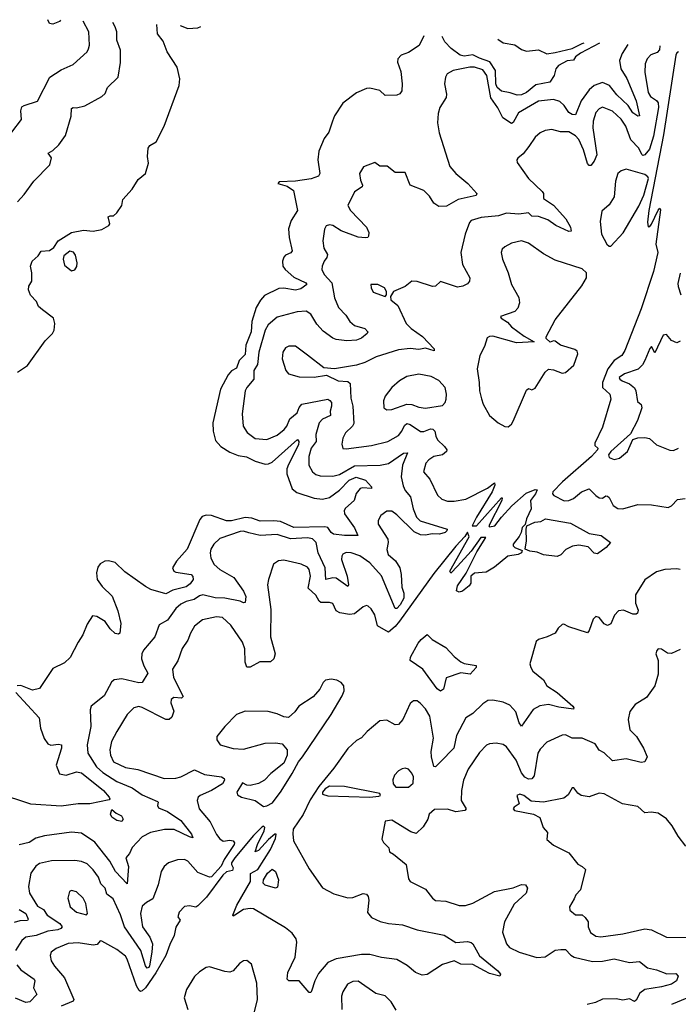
# Model space of a CAD drawing. Extents: x 1468344 to 1613994, y 525695 to 643861.
# Tile 335 of 427: x 1531118 to 1535024, y 636026 to 641866. Entities that reach past the tile are written whole.
import ezdxf

# ---------------------------------------------------------------- set-up
doc = ezdxf.new("R2010")
doc.units = 0

msp = doc.modelspace()

# ---------------------------------------------------------------- linework, layer by layer
at = {"layer": '0CON10XD'}
for points in [[(1531360.9, 641862.9), (1531354.6, 641855.4), (1531315, 641839.5), (1531295, 641844.4), (1531285, 641866.3)], [(1531071.7, 641198.3), (1531129.5, 641275), (1531125.5, 641325), (1531131.5, 641348.5), (1531145, 641358.1), (1531225, 641383.3), (1531297.1, 641525), (1531365, 641569.5), (1531435, 641600), (1531518.8, 641675), (1531527, 641693), (1531532.5, 641715), (1531529.1, 641795), (1531494.1, 641857.1)], [(1531105, 640786), (1531145, 640828.8), (1531202.1, 640907.9), (1531298, 641005), (1531306.1, 641046.1), (1531287.5, 641075), (1531315, 641090), (1531351.2, 641125), (1531390.6, 641179.4), (1531423.1, 641295), (1531425, 641338.8), (1531435, 641346), (1531455, 641344.2), (1531505, 641355.8), (1531605, 641410), (1531625, 641428), (1531638.6, 641465), (1531702, 641525), (1531717.2, 641612.8), (1531715.3, 641685), (1531694.5, 641745), (1531693.6, 641795), (1531684.1, 641824.1), (1531670, 641849.3)], [(1531105, 639776.5), (1531165.4, 639814.6), (1531269.4, 639960.6), (1531312.5, 640005), (1531321.9, 640025), (1531327.5, 640065), (1531318.6, 640095), (1531253.8, 640145), (1531229.2, 640165), (1531218.8, 640195), (1531182.7, 640232.7), (1531170, 640265), (1531173.3, 640285), (1531191.2, 640315), (1531191.2, 640365), (1531183.3, 640405), (1531192.5, 640435), (1531227.5, 640465), (1531245, 640492.5), (1531295, 640497.5), (1531320, 640515), (1531347.5, 640555), (1531426.4, 640603.6), (1531497.3, 640617.3), (1531555, 640611.2), (1531605, 640622), (1531647.5, 640645), (1531652.5, 640655), (1531643.9, 640696.1), (1531655, 640702.5), (1531675, 640702.5), (1531695, 640721.2), (1531724, 640765), (1531730.5, 640799.5), (1531785, 640861.6), (1531821.2, 640918.8), (1531863.8, 640955), (1531882.8, 641015), (1531876, 641055), (1531879.6, 641105), (1531890.5, 641119.5), (1531928.2, 641141.8), (1531974.6, 641235), (1532063.7, 641475), (1532067.2, 641515), (1532052.2, 641585), (1531993.3, 641675), (1531968.7, 641738.7), (1531935, 641782.5), (1531932.1, 641837.8)], [(1532070.6, 641831.7), (1532115, 641814.3), (1532175, 641818), (1532192.8, 641826.3)], [(1533515.2, 641770.3), (1533486.9, 641713.1), (1533425, 641672), (1533380, 641655), (1533362, 641635), (1533360, 641615), (1533379.7, 641559.7), (1533386.7, 641485), (1533383.9, 641445), (1533373.6, 641426.4), (1533355, 641418.2), (1533286.8, 641416.8), (1533255, 641445.6), (1533195, 641460), (1533175, 641458.8), (1533115, 641432), (1533035, 641372), (1532984.5, 641295.5), (1532974.4, 641265), (1532951.7, 641198.3), (1532925, 641161.2), (1532893, 641087), (1532887.5, 641035), (1532897.8, 640955), (1532891.1, 640938.9), (1532848, 640922), (1532755, 640908.8), (1532657.5, 640905), (1532650, 640895), (1532705, 640878), (1532742.5, 640852.5), (1532766.1, 640735), (1532729.1, 640675), (1532713.6, 640625), (1532717.5, 640575), (1532734.5, 640495), (1532727.1, 640482.9), (1532695, 640468.9), (1532685, 640458), (1532676.4, 640435), (1532679.1, 640405), (1532692, 640385), (1532745, 640338.2), (1532815.8, 640305), (1532821.2, 640295), (1532785, 640269.5), (1532755, 640262.7), (1532685, 640274.8), (1532655, 640271.5), (1532569.6, 640230.4), (1532547.3, 640202.7), (1532520.8, 640159.2), (1532495, 640075.7), (1532491.5, 640015), (1532459.6, 639935), (1532455, 639880.6), (1532419.7, 639845), (1532405, 639798.9), (1532375, 639782.9), (1532355, 639759.1), (1532310, 639675), (1532263.5, 639475), (1532265.5, 639425), (1532280.4, 639370.4), (1532311.4, 639335), (1532365, 639302), (1532415, 639282.4), (1532463.2, 639273.2), (1532515, 639248.2), (1532575, 639230.4), (1532595, 639231.4), (1532615, 639241.4), (1532765.6, 639375.6), (1532773.6, 639363.6), (1532771.4, 639345), (1532712.7, 639227.3), (1532702.9, 639202.9), (1532701.8, 639171.8), (1532734, 639084), (1532761.7, 639061.7), (1532865, 639028.6), (1532915, 639021.9), (1532956.7, 639033.3), (1533015, 639076.6), (1533073, 639135), (1533113.8, 639153.8), (1533169.4, 639135), (1533205, 639096), (1533204, 639086), (1533150.6, 639089.4), (1533136.7, 639085), (1533114.4, 639055.6), (1533102.5, 639015), (1533050.9, 638969.1), (1533043.1, 638955), (1533045.2, 638935), (1533105, 638851.8), (1533123.8, 638806.2), (1533045, 638806.2), (1532980, 638815), (1532965, 638824.4), (1532945, 638853.5), (1532929, 638859), (1532745, 638855.1), (1532665, 638890.3), (1532625, 638893), (1532545, 638891.2), (1532495, 638909.4), (1532455, 638914.3), (1532375, 638893.8), (1532345, 638893.1), (1532255, 638926), (1532225, 638928.2), (1532199.7, 638920.3), (1532187.2, 638902.8), (1532112.5, 638725), (1532048.1, 638655), (1532024.1, 638615), (1532032.7, 638595), (1532045, 638589.2), (1532134.8, 638574.8), (1532144.7, 638564.7), (1532146.8, 638545), (1532129.5, 638520.5), (1532105, 638501.6), (1532027.3, 638482.7), (1531985, 638460), (1531896.6, 638486.6), (1531864.4, 638504.4), (1531742, 638592), (1531685, 638647.6), (1531645, 638656.8), (1531623.8, 638655), (1531595, 638639.6), (1531581, 638619), (1531574.7, 638585.3), (1531578.2, 638545), (1531606.7, 638505), (1531667.2, 638447.2), (1531700.1, 638360.1), (1531718.5, 638285), (1531711.9, 638228.1), (1531705, 638221.4), (1531685, 638225.6), (1531655, 638253.6), (1531625.9, 638295.9), (1531575, 638326.2), (1531549.7, 638330.3), (1531518.5, 638281.5), (1531493, 638217), (1531464.6, 638175), (1531417.3, 638082.7), (1531385, 638051.4), (1531315, 638017.5), (1531235, 637898.9), (1531195, 637890), (1531125, 637917.5), (1531104, 637915)], [(1534556.6, 641726.1), (1534445, 641668.5), (1534414.4, 641645), (1534402.9, 641627.1), (1534365, 641621.4), (1534313.3, 641595), (1534297.5, 641575), (1534287.5, 641535), (1534262.5, 641495), (1534179.2, 641480.8), (1534125, 641434.8), (1534095, 641420.6), (1534069.5, 641419.5), (1534028.1, 641431.9), (1533975, 641443.1), (1533950.2, 641465), (1533943.2, 641485), (1533939.3, 641565), (1533906.5, 641616.5), (1533845, 641637.4), (1533805, 641658.4), (1533755, 641650.4), (1533731.2, 641655), (1533678, 641695), (1533639.6, 641735), (1533623.1, 641765.7)], [(1533953.9, 641751.7), (1533985, 641729.1), (1534055, 641717.3), (1534095, 641690), (1534125, 641680), (1534195, 641687.5), (1534244.2, 641664.2), (1534295, 641671.1), (1534395.3, 641694.7), (1534454.6, 641725.4), (1534466.8, 641729.9)], [(1534915.2, 641710.9), (1534912.5, 641687.5), (1534898.3, 641671.7), (1534861.5, 641658.5), (1534839.1, 641635), (1534828.8, 641605), (1534825.3, 641555), (1534844.8, 641434.8), (1534860.4, 641410.4), (1534895, 641387.1), (1534905, 641372.9), (1534906.2, 641345), (1534877.2, 641175), (1534852.6, 641097.4), (1534825, 641064), (1534815, 641060.9), (1534807.6, 641067.6), (1534789.4, 641105), (1534742.9, 641152.9), (1534712.9, 641235), (1534685, 641275.9), (1534635, 641323.3), (1534575, 641346.5), (1534555, 641337.8), (1534535, 641315.6), (1534518.9, 641265), (1534517, 641225), (1534540.3, 641065), (1534525, 641028.1), (1534505, 641000.8), (1534495, 641000.8), (1534485, 641012.5), (1534462.7, 641095), (1534435, 641155.3), (1534415, 641178.4), (1534375, 641201.8), (1534325, 641201.5), (1534275, 641215.8), (1534235, 641210), (1534205, 641195.7), (1534175, 641170), (1534138.6, 641115), (1534105, 641070), (1534073.3, 641045), (1534066.7, 641035), (1534068.3, 641018.3), (1534135.7, 640925), (1534218, 640848), (1534224.6, 640835), (1534225.6, 640805), (1534285, 640765.5), (1534356.4, 640685), (1534385.6, 640635), (1534388.5, 640611.5), (1534375, 640609.1), (1534297.3, 640645), (1534249.9, 640679.9), (1534195, 640698.1), (1534155, 640700.6), (1534135, 640720), (1534078.1, 640711.9), (1534005, 640719.7), (1533957.6, 640702.4), (1533855, 640692.7), (1533796.7, 640675), (1533785.7, 640664.3), (1533760.5, 640595), (1533735.4, 640485.4), (1533744.6, 640415), (1533787.8, 640335), (1533785.8, 640315), (1533775, 640300), (1533746.7, 640285), (1533715, 640280.4), (1533615, 640313.3), (1533583.8, 640286.2), (1533565.7, 640284.3), (1533475, 640313.3), (1533445, 640315.6), (1533405, 640284.2), (1533336.2, 640255), (1533318, 640225), (1533318.8, 640205), (1533361.2, 640171.2), (1533410, 640065), (1533440, 640035), (1533506.6, 639986.6), (1533576.2, 639915), (1533577.3, 639902.7), (1533525, 639918.2), (1533485, 639909.2), (1533435, 639915.9), (1533365, 639908.9), (1533232.6, 639867.4), (1533165, 639833.1), (1533115, 639817.1), (1532985, 639796), (1532922.3, 639802.3), (1532825, 639877.5), (1532755, 639930), (1532715, 639929.4), (1532695, 639920), (1532678.6, 639895), (1532675.7, 639855), (1532696.2, 639785), (1532712.5, 639765), (1532775, 639747.5), (1532864.1, 639745.9), (1532938.3, 639758.3), (1533006.7, 639725), (1533065, 639719.5), (1533078.5, 639708.5), (1533081.5, 639621.5), (1533094.2, 639575), (1533099.2, 639470.8), (1533093.1, 639455), (1533051.1, 639415), (1533035.6, 639385), (1533028.6, 639348.6), (1533035, 639323.8), (1533055, 639320), (1533205, 639341.1), (1533301.2, 639365), (1533365, 639400.9), (1533384.6, 639425), (1533400.9, 639459.1), (1533415, 639470.4), (1533435, 639465.9), (1533495, 639423.4), (1533515, 639422.9), (1533555, 639439.7), (1533568.6, 639438.6), (1533580.4, 639425), (1533586.6, 639396.6), (1533596.8, 639375), (1533638.7, 639335), (1533650.8, 639315), (1533650, 639305), (1533625.6, 639284.4), (1533575, 639275.4), (1533545, 639256.7), (1533527.5, 639235), (1533513.1, 639185), (1533551.1, 639141.1), (1533596.1, 639046.1), (1533622.5, 639022.5), (1533655, 639010.8), (1533695, 639010), (1533765, 639021.9), (1533892.2, 639087.8), (1533935, 639120), (1533936.2, 639105), (1533921.2, 639065), (1533827.5, 638915), (1533802.5, 638865), (1533827.5, 638865), (1533975, 639030), (1533980, 639030), (1533977.5, 639015), (1533900, 638865), (1533905, 638857.5), (1533936.2, 638865), (1533976.7, 638915), (1534036.8, 638983.2), (1534121.2, 639058.8), (1534175, 639080), (1534187.5, 639077.5), (1534177.9, 639055), (1534147.7, 639015), (1534152.5, 638965), (1534123.4, 638906.6), (1534117, 638873), (1534099.2, 638855), (1534092.8, 638825), (1534079.7, 638800.3), (1534044.5, 638755), (1534044.4, 638745), (1534054, 638735), (1534098.3, 638718.3), (1534094.3, 638705), (1534075, 638693.3), (1534012.5, 638685), (1533935, 638620), (1533885, 638590), (1533815, 638583.3), (1533793.3, 638565), (1533793.3, 638525), (1533785, 638507.5), (1533745, 638476.7), (1533725, 638471.2), (1533708.3, 638478.3), (1533715, 638507.5), (1533766.1, 638583.9), (1533829.3, 638710.7), (1533882.5, 638795), (1533853.8, 638795), (1533796, 638714), (1533715.8, 638624.2), (1533675, 638583.3), (1533670, 638595), (1533785, 638800), (1533775, 638827.5), (1533759.3, 638800.7), (1533705, 638743.3), (1533575, 638580.8), (1533370.8, 638299.2), (1533345, 638268.1), (1533305, 638234.4), (1533241.3, 638271.3), (1533225, 638336.2), (1533202.4, 638372.4), (1533185, 638388), (1533175, 638390.8), (1533155, 638384.2), (1533105, 638342.5), (1533075, 638338.5), (1533017.4, 638347.4), (1532995, 638360), (1532974.6, 638404.6), (1532955, 638410), (1532905, 638409.3), (1532895, 638416.7), (1532875, 638453.1), (1532829.8, 638495), (1532843.5, 638565), (1532835.4, 638605), (1532825, 638618.9), (1532787.1, 638637.1), (1532685, 638660.5), (1532653.4, 638656.6), (1532623.3, 638636.7), (1532593.1, 638545), (1532588.9, 638515), (1532608.3, 638368.3), (1532606.5, 638205), (1532633.5, 638105), (1532625.5, 638074.5), (1532605, 638058.1), (1532543.1, 638056.9), (1532485, 638025.6), (1532465, 638026), (1532454.7, 638054.7), (1532452.7, 638135), (1532440.4, 638175), (1532371.2, 638275), (1532320.8, 638320.8), (1532285, 638325.3), (1532202.6, 638307.4), (1532155, 638269.2), (1532132, 638228), (1532115, 638185.8), (1532082.8, 638137.2), (1532056.5, 638063.5), (1532025.5, 638015), (1532031.3, 637965), (1532087.8, 637852.2), (1532077.9, 637842.1), (1532033.4, 637846.6), (1532016.2, 637835), (1532014.5, 637814.5), (1532032.5, 637765), (1532021.3, 637728.7), (1532005, 637715.4), (1531985, 637714.7), (1531845, 637787.5), (1531825, 637793.3), (1531795, 637784.4), (1531755.3, 637744.7), (1531694.6, 637645), (1531663.1, 637585), (1531653.1, 637535), (1531657.5, 637505), (1531675.5, 637465), (1531745, 637430.5), (1531819.8, 637419.8), (1531975, 637366.4), (1532045, 637367.5), (1532073.7, 637376.3), (1532155, 637416.1), (1532215, 637389.7), (1532315.4, 637375.4), (1532330.8, 637365), (1532332.9, 637355), (1532320.6, 637335), (1532256.2, 637295), (1532188.5, 637265), (1532177.5, 637255), (1532171.1, 637235), (1532181.9, 637185), (1532248.8, 637108.8), (1532285, 637034), (1532305, 637008), (1532325, 636994.4), (1532365, 637000.6), (1532385, 636996.9), (1532392.5, 636985), (1532390, 636975), (1532330.8, 636885), (1532313.9, 636845), (1532255, 636782.4), (1532245, 636780.6), (1532175, 636807.8), (1532115, 636874.4), (1532096.7, 636885), (1532055, 636882.5), (1532000.8, 636865), (1531975, 636842.9), (1531957.8, 636815), (1531940.3, 636735), (1531907.6, 636652.4), (1531869.5, 636630.5), (1531845, 636609.2), (1531835.2, 636564.7), (1531846.9, 636485), (1531890, 636425), (1531905.7, 636385), (1531903, 636335), (1531888.1, 636255), (1531885, 636244.5), (1531875, 636240), (1531865, 636254), (1531836.2, 636345), (1531740, 636485), (1531717.1, 636557.1), (1531672.9, 636652.9), (1531635, 636678.8), (1531625.9, 636715.9), (1531600, 636740), (1531585, 636779.6), (1531554.3, 636824.3), (1531518.7, 636858.7), (1531484.3, 636874.3), (1531445, 636880), (1531307.2, 636877.2), (1531235, 636862.3), (1531214.4, 636845), (1531185.4, 636805), (1531170.9, 636725), (1531176.4, 636685), (1531225, 636609.1), (1531258.8, 636588.8), (1531280.8, 636555), (1531356.1, 636505), (1531369.6, 636485), (1531362.2, 636475), (1531345, 636468.3), (1531285, 636459.4), (1531216.1, 636433.9), (1531155, 636424.6), (1531131.2, 636405), (1531093.8, 636345)], [(1534724.2, 641719), (1534690.6, 641665), (1534676.3, 641625), (1534684.4, 641575), (1534718.2, 641518.2), (1534774.3, 641385), (1534793.8, 641296.2), (1534785, 641294.3), (1534755, 641314.5), (1534726.9, 641356.9), (1534659.8, 641419.8), (1534615.7, 641475), (1534575, 641493.4), (1534525, 641476.6), (1534495, 641449.6), (1534449.1, 641385), (1534415, 641301.1), (1534395, 641303.9), (1534375.2, 641315.2), (1534348, 641358), (1534321.3, 641381.3), (1534285, 641392.2), (1534195, 641382.5), (1534077, 641313), (1534045, 641256.7), (1534035, 641250.9), (1533984.6, 641285), (1533955, 641343.3), (1533913.4, 641403.4), (1533889.5, 641535), (1533865, 641568.1), (1533815.9, 641584.1), (1533787.5, 641585), (1533690, 641565), (1533654.2, 641545), (1533643.1, 641525), (1533638.1, 641485), (1533650, 641425), (1533648.1, 641405), (1533610, 641345), (1533599.8, 641310.2), (1533596.2, 641255), (1533605.4, 641195), (1533670, 640995), (1533705, 640953.1), (1533777.1, 640895), (1533829.2, 640835), (1533825, 640822.9), (1533719.7, 640800.3), (1533650.3, 640759.7), (1533605, 640757.5), (1533575, 640777.5), (1533549.4, 640819.4), (1533515, 640852.4), (1533434.2, 640884.2), (1533405, 640960.6), (1533345, 640960), (1533298.3, 640998.3), (1533255, 640997.5), (1533225, 641020), (1533156.7, 640993.3), (1533134.4, 640955), (1533138.9, 640915), (1533152, 640885), (1533148.8, 640875), (1533104.6, 640845.4), (1533064.4, 640765), (1533079.5, 640735), (1533174.4, 640635), (1533188.6, 640605), (1533187.3, 640582.7), (1533182.5, 640575), (1533168.3, 640571.7), (1533125, 640577.1), (1533025, 640614.2), (1532975, 640645.5), (1532955, 640650.2), (1532936.1, 640643.9), (1532926, 640624), (1532915.9, 640555), (1532921.9, 640511.9), (1532943.2, 640473.2), (1532939.4, 640455), (1532923.3, 640435), (1532911.5, 640405), (1532910.5, 640385), (1532924.7, 640354.7), (1532968.7, 640305), (1532986.4, 640216.4), (1533008.7, 640158.7), (1533053.3, 640113.3), (1533075.5, 640075.5), (1533105, 640053.3), (1533165, 640034), (1533183.3, 640015), (1533178.8, 640005), (1533145, 639976.7), (1533115, 639966.4), (1533057.9, 639962.1), (1532995, 639969.2), (1532975, 639976.7), (1532918.9, 640018.9), (1532881.2, 640061.2), (1532845, 640118.9), (1532817.6, 640137.6), (1532763.3, 640133.3), (1532645, 640102.7), (1532592.9, 640057.1), (1532573.7, 640025), (1532536.1, 639893.9), (1532528.6, 639821.4), (1532506.8, 639785), (1532507.5, 639735), (1532464.7, 639685.3), (1532455.3, 639664.7), (1532438.2, 639528.2), (1532444.6, 639455), (1532467.7, 639417.7), (1532515, 639383.2), (1532585, 639376.9), (1532645, 639401.2), (1532686.4, 639435), (1532702.5, 639455), (1532721.5, 639498.5), (1532765, 639534.5), (1532775, 639565.7), (1532791.4, 639585), (1532945, 639614.6), (1532958.2, 639608.2), (1532967.1, 639595), (1532968.2, 639575), (1532959.6, 639545), (1532962.3, 639517.7), (1532915, 639496.6), (1532894.1, 639475), (1532875.3, 639405), (1532876.7, 639365), (1532846.9, 639325), (1532834.1, 639275.9), (1532833.3, 639223.3), (1532854.7, 639184.7), (1532875, 639169.1), (1532900.5, 639160.5), (1532975, 639158.4), (1533015, 639169.7), (1533105, 639220.6), (1533256.6, 639223.4), (1533305, 639234.7), (1533395, 639295.3), (1533417.5, 639297.5), (1533388, 639225), (1533381.6, 639155), (1533392.4, 639102.4), (1533405, 639074.4), (1533435.8, 639035.8), (1533451.1, 638965), (1533472.6, 638915), (1533494, 638894), (1533653.3, 638845), (1533652, 638835), (1533641.2, 638825), (1533607.5, 638815), (1533565, 638817.8), (1533525, 638808), (1533495, 638810.8), (1533458.2, 638828.2), (1533355, 638930.4), (1533325, 638951.5), (1533295, 638950.9), (1533260.9, 638925), (1533244.5, 638895), (1533244.6, 638874.6), (1533300.8, 638785), (1533303.8, 638765), (1533296, 638724), (1533304.4, 638695), (1533347.3, 638657.3), (1533372.5, 638615), (1533381.6, 638575), (1533385, 638501.2), (1533396.1, 638465), (1533395.8, 638435), (1533375, 638395.5), (1533355, 638374.5), (1533345, 638374.3), (1533265, 638566.9), (1533195, 638644.6), (1533136, 638686), (1533085, 638703.8), (1533055, 638706.9), (1533035, 638696.7), (1533029.1, 638685), (1533027.7, 638665), (1533061, 638565), (1533068.5, 638515), (1533065, 638504.4), (1532995, 638553.8), (1532975, 638555.3), (1532935, 638545.8), (1532929.4, 638615), (1532888.4, 638705), (1532877.3, 638765), (1532855, 638787.8), (1532825, 638793.9), (1532725, 638787.1), (1532645, 638812.1), (1532545, 638807), (1532476.5, 638823.5), (1532445, 638832.7), (1532425, 638831.3), (1532305, 638788.8), (1532270.5, 638755), (1532252.5, 638725), (1532248.2, 638705), (1532252.1, 638672.1), (1532271.1, 638635), (1532305, 638604.5), (1532388, 638558), (1532446.5, 638476.5), (1532460.2, 638445), (1532455, 638410), (1532445, 638407.8), (1532425, 638418.1), (1532335, 638436.1), (1532277.5, 638437.5), (1532205, 638454.1), (1532185, 638449.2), (1532153.1, 638426.9), (1532105, 638415.2), (1532075, 638399.5), (1532045, 638374.6), (1531995, 638304.5), (1531945, 638276.2), (1531920, 638205), (1531852.3, 638127.7), (1531841.9, 638105), (1531840.2, 638075), (1531853.7, 638033.7), (1531879.1, 637990.9), (1531845, 637936), (1531825, 637932.5), (1531723.4, 637956.6), (1531678.6, 637951.4), (1531662.9, 637937.1), (1531618.8, 637855), (1531543.3, 637795), (1531536.1, 637773.9), (1531540.8, 637675), (1531519.2, 637565), (1531522.9, 637515), (1531574.2, 637435), (1531611.4, 637401.4), (1531695, 637348.8), (1531785, 637310.4), (1531845, 637268.5), (1531935, 637228.5), (1531940, 637225), (1531936.7, 637205), (1531942, 637192), (1531995, 637169.6), (1532075, 637115.8), (1532138.2, 637035), (1532145.5, 637014.5), (1532125, 637018.8), (1532035, 637063), (1531976.4, 637063.6), (1531895, 637045.3), (1531845, 637018.8), (1531785, 636955.7), (1531768.9, 636921.1), (1531748.5, 636895), (1531762.8, 636842.8), (1531755, 636741.2), (1531686.4, 636815), (1531652.9, 636875), (1531565, 636987.9), (1531485, 637041.2), (1531425, 637047.5), (1531265.2, 637024.8), (1531215, 637011.8), (1531175, 636985.5), (1531115, 636971.9)], [(1535026.4, 641676.4), (1535015, 641670), (1535010, 641655), (1534936.3, 641183.7), (1534850, 640735), (1534841.2, 640665), (1534845, 640637.5), (1534855, 640640), (1534865.7, 640654.3), (1534905, 640737.5), (1534915, 640747.5), (1534918.8, 640738.8), (1534892, 640535), (1534902.5, 640485), (1534876.4, 640373.6), (1534805, 640150.8), (1534708.2, 639905), (1534688.8, 639875), (1534644.3, 639845.7), (1534605.7, 639795), (1534574.4, 639715), (1534574.6, 639684.6), (1534619.1, 639645), (1534624.5, 639615), (1534575, 639450), (1534529.4, 639355), (1534530.3, 639340.3), (1534547.5, 639325), (1534545.4, 639315), (1534510, 639275), (1534336.7, 639125), (1534280.4, 639065), (1534278.9, 639055), (1534287.1, 639045), (1534347.3, 639012.7), (1534375, 639015.4), (1534403.1, 639026.9), (1534450, 639065), (1534495, 639084.5), (1534535, 639043.5), (1534555, 639031.1), (1534575, 639029.2), (1534595, 639041.4), (1534605, 639040.6), (1534615, 639032.5), (1534637.5, 638985), (1534665, 638967.2), (1534695, 638965.7), (1534785, 638990.5), (1534865, 638989.2), (1534965, 638972.9), (1534985, 638982.5), (1535019.2, 639020.8), (1535065, 639025.5)], [(1534615, 640522.3), (1534625, 640523.2), (1534698, 640602), (1534790.6, 640759.4), (1534820, 640825), (1534847.8, 640925), (1534844.5, 640935), (1534825, 640948.4), (1534715, 640980), (1534685, 640970), (1534665, 640953.3), (1534652.3, 640907.7), (1534643.6, 640815), (1534615, 640767.8), (1534570, 640730), (1534560.3, 640669.7), (1534568.5, 640595), (1534600.4, 640535), (1534615, 640522.3)], [(1534015, 639452.2), (1534035, 639466.7), (1534045, 639484.4), (1534125, 639669.2), (1534135, 639678.8), (1534155, 639670), (1534175, 639680.8), (1534235, 639775.8), (1534255, 639793.5), (1534285, 639789.5), (1534335, 639770.6), (1534355.3, 639774.7), (1534405, 639817.3), (1534427.6, 639885), (1534425, 639899.6), (1534410.6, 639910.6), (1534325.3, 639935.3), (1534295, 639958.8), (1534285, 639961.2), (1534265, 639953.8), (1534240, 639975), (1534240, 639985), (1534295, 640086.4), (1534452.7, 640287.3), (1534479.6, 640335), (1534480, 640365), (1534455, 640389.1), (1534295, 640440.6), (1534225, 640476.9), (1534135, 640540.6), (1534095, 640554.4), (1534035, 640540), (1533995, 640520), (1533979.4, 640505), (1533974.6, 640484.6), (1533980.8, 640445), (1534015.7, 640365), (1534034.5, 640295), (1534079.1, 640219.1), (1534082.4, 640187.6), (1534072.2, 640155), (1534055.3, 640134.7), (1533970, 640105), (1533974.4, 640095), (1534011.7, 640071.7), (1534034.8, 640044.8), (1534109.9, 639989.9), (1534170, 639955), (1534065, 639950.6), (1533925, 639989.8), (1533905, 639987.3), (1533891.6, 639978.4), (1533875, 639928), (1533846.4, 639875), (1533832.1, 639795), (1533843.8, 639715), (1533844.5, 639665), (1533856.9, 639616.9), (1533866.9, 639585), (1533905, 639518), (1533956.2, 639475), (1533995, 639452.9), (1534015, 639452.2)], [(1531425, 640376.7), (1531445, 640383.3), (1531457.1, 640402.9), (1531458.8, 640425), (1531449.3, 640469.3), (1531438.3, 640488.3), (1531415, 640492.5), (1531380, 640465), (1531376.7, 640445), (1531385, 640410), (1531425, 640376.7)], [(1535035, 640361.9), (1535022.2, 640302.2), (1535023, 640283), (1535040, 640235)], [(1533285, 640223.8), (1533293.8, 640235), (1533294.2, 640255), (1533282, 640275), (1533242.5, 640295), (1533200, 640295), (1533202, 640275), (1533215, 640250), (1533285, 640223.8)], [(1535035, 639960), (1535015, 639950), (1534985, 639964), (1534955, 639998.6), (1534935, 639995.7), (1534885, 639890), (1534865, 639927.5), (1534855, 639916.7), (1534826.4, 639845), (1534811.8, 639818.2), (1534785.9, 639794.1), (1534704.4, 639765.6), (1534673.3, 639745), (1534676.7, 639735), (1534691.2, 639725), (1534735, 639706.4), (1534763.7, 639683.7), (1534772.5, 639665), (1534782.6, 639602.6), (1534805, 639583.8), (1534807.7, 639565), (1534781.5, 639488.5), (1534740.3, 639409.7), (1534624.6, 639305), (1534610.6, 639285), (1534615, 639270), (1534645, 639258), (1534675, 639266), (1534722.5, 639305), (1534754.3, 639375.7), (1534784.5, 639385.5), (1534825, 639388.2), (1534853.1, 639383.1), (1534895, 639345.5), (1534975, 639312.2), (1534995, 639311.5), (1535025, 639324.4)], [(1533295, 639552.5), (1533325, 639554.4), (1533415, 639585.4), (1533445, 639584.1), (1533485, 639567.9), (1533525, 639563.1), (1533625, 639577.5), (1533642, 639595), (1533646.9, 639615), (1533649.5, 639645), (1533640.9, 639685), (1533605, 639725.6), (1533559.4, 639749.4), (1533485, 639763.3), (1533415, 639750), (1533370.8, 639725), (1533325, 639685.7), (1533285, 639633.3), (1533275.8, 639605), (1533278.8, 639565), (1533295, 639552.5)], [(1534305, 638682.9), (1534225, 638692.9), (1534187.5, 638707.5), (1534143.8, 638713.8), (1534116.7, 638726.7), (1534124.4, 638775), (1534122, 638845), (1534126.7, 638865), (1534174, 638886), (1534209.4, 638890.6), (1534237.5, 638905), (1534385, 638879.2), (1534495, 638818.1), (1534566.8, 638806.8), (1534622.5, 638765), (1534597.5, 638735), (1534545, 638697.5), (1534525, 638702), (1534489.8, 638739.8), (1534435, 638750.5), (1534396.9, 638743.1), (1534356.5, 638723.5), (1534327.4, 638692.6), (1534305, 638682.9)], [(1535035, 638605.7), (1535015, 638610), (1534945, 638605.8), (1534895, 638590.8), (1534825, 638543.8), (1534771.4, 638455), (1534771.5, 638405), (1534785.4, 638364.6), (1534782.9, 638347.1), (1534775, 638339.5), (1534755, 638340), (1534700, 638365), (1534670.5, 638359.5), (1534646.2, 638335), (1534625, 638283.3), (1534605, 638273.1), (1534585, 638283.8), (1534555, 638321.2), (1534535, 638326.2), (1534518.8, 638311.2), (1534495.9, 638244.1), (1534485, 638230), (1534375, 638265.6), (1534345, 638281.2), (1534335, 638280), (1534311.7, 638258.3), (1534295, 638227.5), (1534247.5, 638205), (1534195, 638190), (1534181.7, 638178.3), (1534143.3, 638045), (1534150, 638025), (1534162.3, 638002.3), (1534225, 637950), (1534244.2, 637915), (1534306.2, 637876.2), (1534398, 637795), (1534405.8, 637785), (1534403, 637777), (1534315, 637788), (1534255, 637805.3), (1534202.6, 637797.4), (1534164.2, 637775.8), (1534095, 637676.2), (1534080, 637695), (1534060.5, 637760.5), (1534025, 637800), (1533985, 637818.5), (1533925, 637830.6), (1533895, 637829.2), (1533865, 637809.2), (1533805, 637751.4), (1533763.7, 637726.3), (1533708.8, 637621.2), (1533693.5, 637545), (1533615, 637464.2), (1533585, 637434.2), (1533575, 637436.7), (1533560, 637495), (1533559.2, 637525), (1533573.3, 637605), (1533550.5, 637735), (1533525, 637778.6), (1533495, 637810), (1533475, 637826), (1533453, 637827), (1533435, 637810), (1533391.5, 637715), (1533365, 637686.7), (1533345, 637684.4), (1533295, 637712.2), (1533255, 637707.3), (1533179.1, 637645), (1533145, 637606.7), (1533115, 637590.4), (1533065, 637543.2), (1532982.2, 637427.8), (1532892.4, 637317.6), (1532840.5, 637239.5), (1532798.7, 637151.3), (1532741.2, 637065), (1532737.6, 637037.6), (1532742.2, 636995), (1532835, 636829.2), (1532915, 636717.5), (1532981.7, 636681.7), (1533065, 636658.6), (1533095, 636660), (1533155, 636683.6), (1533175, 636680), (1533185.8, 636665.8), (1533188.7, 636645), (1533180.9, 636570.9), (1533205, 636542), (1533256.6, 636516.6), (1533305, 636505.4), (1533388.5, 636498.5), (1533475, 636467.5), (1533635, 636435.6), (1533705, 636393.8), (1533775, 636398), (1533795, 636392), (1533806, 636385), (1533845, 636314.2), (1533953.8, 636225), (1533970, 636205), (1533965, 636192.5), (1533905, 636210), (1533875.4, 636225.4), (1533805, 636263.3), (1533735, 636263.8), (1533695, 636283.3), (1533625, 636262.5), (1533535, 636203.8), (1533505, 636200), (1533465, 636215.8), (1533416.1, 636256.1), (1533355, 636291.8), (1533265, 636304.7), (1533195, 636322.5), (1533145, 636321.6), (1532995, 636296.4), (1532946.6, 636273.4), (1532890.9, 636209.1), (1532868.2, 636165), (1532850, 636105), (1532845, 636096.2), (1532835, 636096), (1532775.4, 636165.4), (1532715, 636165.8), (1532704.5, 636174.5), (1532709.5, 636215), (1532751.8, 636305), (1532761.4, 636395), (1532757.5, 636415), (1532735, 636448.8), (1532695, 636479.4), (1532505, 636591.8), (1532484.5, 636594.5), (1532445, 636587.8), (1532395, 636554.2), (1532385, 636550), (1532382.5, 636555), (1532405.9, 636615), (1532487.4, 636755), (1532488.1, 636801.9), (1532530, 636825), (1532605.4, 636945), (1532635, 637010), (1532640, 637035), (1532632.5, 637035), (1532595, 637003.3), (1532535, 636938.8), (1532515, 636930), (1532528, 636975), (1532568, 637055), (1532572.5, 637075), (1532565, 637082.5), (1532555, 637076.7), (1532505, 637028.1), (1532395, 636895.9), (1532375.3, 636865), (1532374.1, 636855), (1532384.8, 636835), (1532380.5, 636819.5), (1532345, 636812.6), (1532322.5, 636792.5), (1532227.2, 636662.8), (1532175, 636611.1), (1532162.9, 636602.9), (1532125, 636610.8), (1532095, 636605.8), (1532065, 636573.8), (1532056, 636545), (1532070, 636525), (1532045.3, 636484.7), (1532035, 636433.8), (1532008.8, 636381.2), (1531986.1, 636315), (1531926.5, 636213.5), (1531865, 636123.9), (1531845, 636105.3), (1531835, 636102.5), (1531827.6, 636107.6), (1531811.6, 636135), (1531756, 636295), (1531745, 636311.5), (1531695, 636351.2), (1531605, 636400), (1531595, 636402.5), (1531578.5, 636381.5), (1531555, 636376.9), (1531465, 636391.2), (1531405, 636386.2), (1531335, 636357.3), (1531305, 636335.6), (1531299.3, 636315), (1531304.3, 636284.3), (1531325, 636253.1), (1531385, 636182.5), (1531438.9, 636055), (1531435, 636044.5), (1531365, 636014.4)], [(1533615, 637882.9), (1533595, 637896.7), (1533509.3, 638015), (1533434.5, 638065), (1533437.1, 638085), (1533481.6, 638168.4), (1533499.2, 638190.8), (1533535, 638218.9), (1533565, 638190.9), (1533645, 638143.2), (1533695, 638088.8), (1533735, 638057.3), (1533755, 638047.8), (1533826, 638035), (1533825.8, 638025), (1533790, 637985), (1533735, 637993.1), (1533648, 637962), (1533631.4, 637895), (1533615, 637882.9)], [(1535035, 638131.2), (1534985, 638107.1), (1534959.4, 638109.4), (1534925, 638132.5), (1534905, 638133.8), (1534896.2, 638125), (1534890.6, 638105), (1534904.4, 638065), (1534904.4, 637985), (1534885.5, 637914.5), (1534835, 637845.8), (1534768.8, 637805), (1534736.1, 637763.9), (1534726.7, 637715), (1534737.5, 637655), (1534775.8, 637615), (1534818, 637545), (1534840, 637495), (1534825.8, 637464.2), (1534805, 637460.6), (1534715, 637481.4), (1534635, 637470.6), (1534585, 637517.1), (1534555, 637534), (1534532, 637572), (1534455, 637605.6), (1534395, 637604.4), (1534355, 637624.3), (1534335, 637622), (1534245, 637580.6), (1534205, 637540), (1534190.4, 637515), (1534168.8, 637381.2), (1534156, 637364), (1534135, 637361.5), (1534115, 637373.6), (1534095, 637398.9), (1534062.5, 637475), (1534005, 637554.4), (1533985, 637566.7), (1533945, 637575.6), (1533905, 637571.4), (1533886.8, 637563.2), (1533845, 637520), (1533779.1, 637420.9), (1533750.8, 637355), (1533737.8, 637295), (1533735.8, 637235), (1533766.7, 637185), (1533758.8, 637175), (1533705, 637168.9), (1533655, 637182.8), (1533578, 637182), (1533546.7, 637155), (1533538.8, 637125), (1533510.5, 637079.5), (1533470.7, 637039.3), (1533438.8, 637048.8), (1533325, 637118.8), (1533285, 637112.5), (1533266.2, 637005), (1533275.9, 636985.9), (1533307.5, 636955), (1533310.7, 636930.7), (1533335, 636916.7), (1533410, 636855), (1533425, 636770), (1533433.3, 636755), (1533525, 636710), (1533567.5, 636655), (1533585, 636641.4), (1533645, 636637.8), (1533725, 636613.1), (1533763.1, 636613.1), (1533805, 636626.5), (1533934.2, 636695.8), (1534045, 636716.4), (1534095, 636736.2), (1534118.8, 636735), (1534129.5, 636715), (1534122.7, 636685), (1534050.1, 636619.9), (1533993.8, 636515), (1533982.5, 636455), (1534005, 636384.2), (1534024.1, 636364.1), (1534080, 636335), (1534185, 636303.9), (1534235, 636308.8), (1534295, 636347.1), (1534327.9, 636352.1)], [(1532565, 637200), (1532585, 637202.9), (1532618.4, 637221.6), (1532669.7, 637290.3), (1532735.2, 637394.8), (1532771.2, 637465), (1532796.4, 637493.6), (1532965, 637746.2), (1533030.2, 637855), (1533042.1, 637885), (1533040, 637915), (1533024.6, 637934.6), (1532998.9, 637948.9), (1532965, 637954.4), (1532931.1, 637948.9), (1532918, 637935), (1532899.2, 637895), (1532859.8, 637850.2), (1532774.4, 637795.6), (1532749.7, 637760.3), (1532712.3, 637727.7), (1532685, 637731.1), (1532645, 637748.9), (1532592.3, 637762.3), (1532455, 637764.5), (1532404.5, 637745.5), (1532335.8, 637675), (1532287.5, 637615), (1532286.7, 637595), (1532307.5, 637565), (1532385, 637543.6), (1532445, 637540.4), (1532575, 637575.5), (1532635, 637576.5), (1532675, 637570.5), (1532704.4, 637535), (1532705.5, 637504.5), (1532685, 637457.5), (1532607.5, 637395), (1532569.5, 637355), (1532535, 637336.9), (1532485, 637324.5), (1532465, 637326.1), (1532439.7, 637340.3), (1532405.5, 637285), (1532409.6, 637269.6), (1532434.3, 637255), (1532515.8, 637235), (1532565, 637200)], [(1531095.6, 637875), (1531234.4, 637725), (1531241.6, 637665), (1531263.4, 637603.4), (1531285, 637571.1), (1531304.1, 637564.1), (1531349.2, 637569.2), (1531365.7, 637565), (1531366.8, 637545), (1531334.5, 637445.5), (1531355, 637393.5), (1531395, 637386.1), (1531455, 637404.6), (1531485, 637399.7), (1531615.4, 637295), (1531649.4, 637255), (1531654, 637245), (1531650, 637240), (1531535, 637215.3), (1531465, 637215.9), (1531365, 637202), (1531185, 637212.9), (1530985, 637279.2)], [(1533425, 637314.2), (1533451.7, 637338.3), (1533453.8, 637375), (1533445, 637396.7), (1533425, 637421.2), (1533405, 637426), (1533387.7, 637422.3), (1533365, 637411.2), (1533341.2, 637385), (1533332.3, 637357.7), (1533334.2, 637334.2), (1533350, 637315), (1533425, 637314.2)], [(1533195, 637254.7), (1533248.8, 637261.2), (1533257.5, 637265), (1533255, 637275.8), (1533045, 637317.6), (1532955, 637320.9), (1532930.4, 637305), (1532914.2, 637285), (1532915, 637272.9), (1532945, 637263.7), (1533195, 637254.7)], [(1535070, 636965), (1535023.2, 637023.2), (1534988.5, 637085), (1534955, 637126.7), (1534905, 637160), (1534863.8, 637166.2), (1534825, 637161.1), (1534785, 637199.1), (1534693.3, 637215), (1534585, 637275.5), (1534555, 637277.8), (1534495, 637256.7), (1534447.5, 637265), (1534428.8, 637278.8), (1534405, 637310), (1534395, 637310), (1534371.3, 637268.7), (1534345, 637248.2), (1534225, 637226.1), (1534151.9, 637231.9), (1534107.5, 637265), (1534085, 637273.1), (1534066.2, 637265), (1534080, 637215), (1534051.2, 637195), (1534046, 637185), (1534053.8, 637175), (1534165, 637153.3), (1534203.3, 637135), (1534223.3, 637075), (1534248.8, 637045), (1534245, 637003.3), (1534285, 636970), (1534375.6, 636925.6), (1534428.3, 636858.3), (1534455, 636843.8), (1534473.3, 636825), (1534444, 636705), (1534416.2, 636675), (1534407.3, 636652.7), (1534378.8, 636605), (1534382, 636585), (1534415, 636557.5), (1534455, 636558), (1534472.1, 636542.1), (1534489.2, 636515), (1534489.4, 636485), (1534503, 636453), (1534535, 636430.6), (1534565.7, 636425.7), (1534696.3, 636443.7), (1534825, 636474.3), (1534865, 636468.1), (1534954.5, 636424.5), (1535092.9, 636422.9)], [(1531725, 637111.2), (1531695, 637117.1), (1531665, 637135.6), (1531656.1, 637155), (1531665, 637182), (1531690.1, 637160.1), (1531722.2, 637145), (1531732.5, 637125), (1531725, 637111.2)], [(1532635, 636714.3), (1532575, 636733.2), (1532562.9, 636745), (1532563.8, 636765), (1532587.3, 636805), (1532615, 636828.6), (1532636, 636815), (1532653.3, 636765), (1532648, 636722), (1532635, 636714.3)], [(1531515, 636557.5), (1531520, 636565), (1531510, 636625), (1531494.4, 636655), (1531455, 636692.9), (1531425, 636700.8), (1531414.4, 636695.6), (1531404.5, 636655.5), (1531418.6, 636605), (1531455, 636572.2), (1531515, 636557.5)], [(1531115, 636588.8), (1531154.2, 636565), (1531169.2, 636530.8), (1531165, 636524.1), (1531118.7, 636521.3), (1531085, 636511.6)], [(1534327.9, 636352.1), (1534355, 636351.4), (1534387.3, 636317.3), (1534406.7, 636306.7), (1534515, 636280.8), (1534575, 636282), (1534645, 636296.8), (1534735, 636273.5), (1534795, 636280.8), (1534842.4, 636242.4), (1534895, 636231.2), (1534956.8, 636206.8), (1535008.8, 636208.8), (1535023.6, 636193.6), (1535014.1, 636165.9), (1534984.5, 636145.5), (1534925, 636129.1), (1534826, 636114), (1534796.6, 636093.4), (1534775, 636050), (1534765, 636042.5), (1534735, 636058.8), (1534695, 636051.4), (1534655, 636059.1), (1534575, 636056.8), (1534533.7, 636036.3), (1534484.8, 636025.2)], [(1531101.2, 636261.2), (1531125, 636231.3), (1531204.4, 636175), (1531208.9, 636165), (1531200, 636125), (1531219.2, 636085), (1531178.5, 636041.5), (1531155, 636037.5), (1531093.4, 636063.4)], [(1532506.2, 635965), (1532529.1, 636055), (1532525, 636152.5), (1532493.8, 636265), (1532465.8, 636285.8), (1532445, 636284), (1532421.1, 636268.9), (1532384.7, 636225.3), (1532365, 636217.1), (1532335, 636220.8), (1532245, 636248.5), (1532225, 636244.4), (1532185, 636219.2), (1532155, 636191.4), (1532107.4, 636115), (1532094.1, 636065), (1532114.7, 635995)], [(1533351.2, 635991.2), (1533320.7, 636040.7), (1533285, 636077.5), (1533229.7, 636089.7), (1533125, 636163.3), (1533095, 636161.2), (1533063.4, 636146.6), (1533035, 636101.2), (1533026.9, 636075), (1533028.1, 635995)], [(1535075, 636063.5), (1534984.2, 636025)]]:
    msp.add_lwpolyline(points, dxfattribs=at)

doc.saveas('drawing.dxf')
